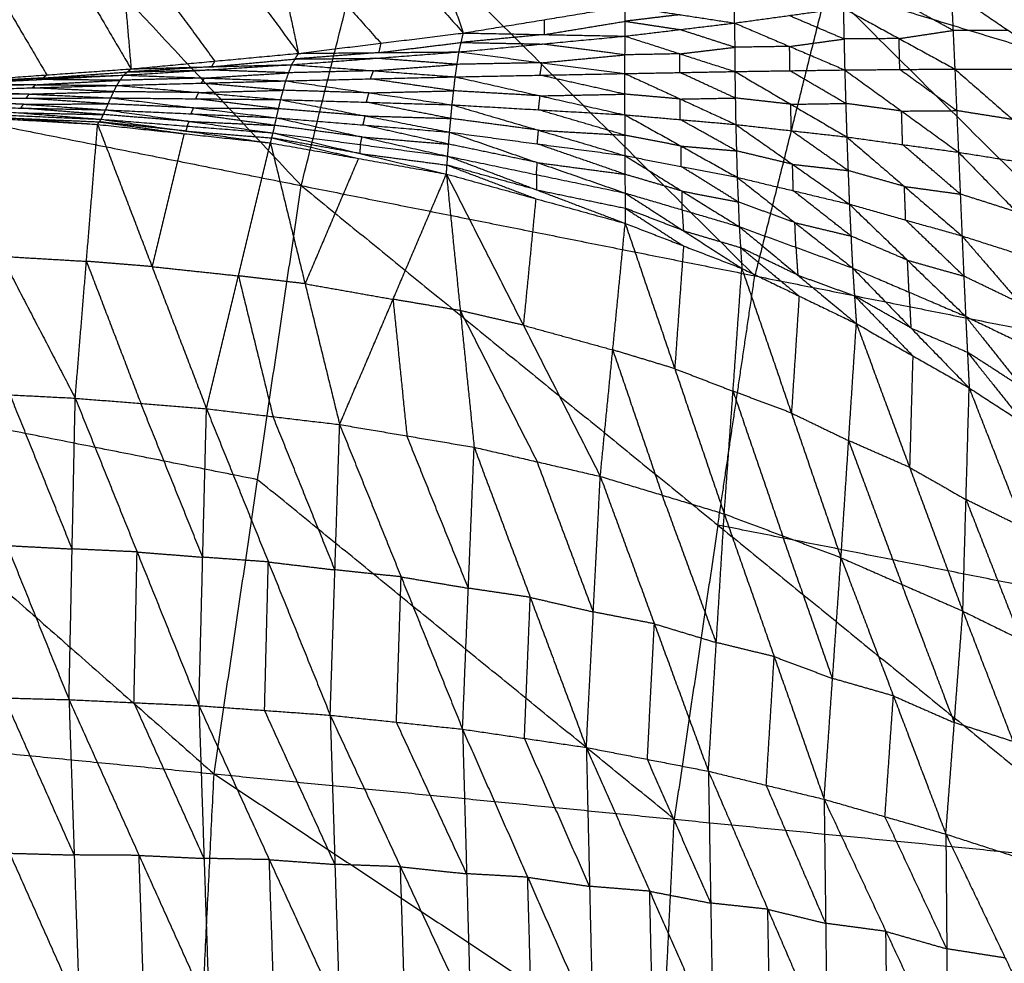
# Model space of a CAD drawing. Header units: millimetres. Extents: x -106 to 110, y -96 to 120.
# Tile 299 of 656: x -50 to -42, y 15 to 23. Entities that reach past the tile are written whole.
import ezdxf

# ---------------------------------------------------------------- set-up
doc = ezdxf.new("R2010")
doc.units = ezdxf.units.MM
doc.header["$MEASUREMENT"] = 0
doc.layers.add('Default', color=7, linetype='Continuous', true_color=0x000000)

msp = doc.modelspace()

# ---------------------------------------------------------------- linework, layer by layer
at = {"layer": 'Default'}
for points in [[(-54.6303, 29.0791, 3.952), (-51.2464, 25.4584, 3.9066), (-47.8625, 21.8376, 3.8611)], [(-47.8625, 21.8376, 3.8611), (-47.2585, 24.2487, 3.8611), (-46.6546, 26.6597, 3.8611)], [(-46.6546, 26.6597, 3.8611), (-43.4659, 23.4943, 3.8351), (-40.2771, 20.3288, 3.8092)], [(-47.2584, 25.2866, -1.5461), (-46.8829, 24.1998, -0.7117), (-46.5074, 23.1131, 0.1228)], [(-49.483, 25.1168, -1.6147), (-49.3843, 23.965, -0.7343), (-49.2855, 22.8132, 0.1461)], [(-49.483, 25.1168, -1.6147), (-48.6846, 24.0299, -0.7406), (-47.8862, 22.9431, 0.1336)], [(-48.3675, 25.1944, -1.5861), (-48.1269, 24.0687, -0.7263), (-47.8862, 22.9431, 0.1336)], [(-48.3675, 25.1944, -1.5861), (-47.4374, 24.1537, -0.7317), (-46.5074, 23.1131, 0.1228)], [(-50.602, 25.0501, -1.6321), (-49.9438, 23.9317, -0.743), (-49.2855, 22.8132, 0.1461)], [(-44.0698, 21.0832, 3.8351), (-45.6642, 22.666, 3.8481), (-47.2585, 24.2487, 3.8611)], [(-48.1269, 24.0687, -0.7263), (-47.6618, 23.5484, -0.299), (-47.1968, 23.0281, 0.1282)], [(-49.3843, 23.965, -0.7343), (-48.9851, 23.4216, -0.2972), (-48.5859, 22.8782, 0.1398)], [(-50.6487, 23.8814, -0.7357), (-50.3195, 23.3222, -0.2912), (-49.9904, 22.763, 0.1534)], [(-44.2391, 23.1968, -0.2784), (-44.2378, 23.3623, -0.0854), (-44.2365, 23.5277, 0.1076)], [(-43.4659, 23.4943, 3.8351), (-43.7678, 22.2887, 3.8351), (-44.0698, 21.0832, 3.8351)], [(-39.7654, 22.3717, 3.8092), (-41.6156, 22.933, 3.8222), (-43.4659, 23.4943, 3.8351)], [(-56.0369, 23.4636, 3.952), (-52.3144, 20.192, 3.9066), (-48.5919, 16.9204, 3.8611)], [(-56.0369, 23.4636, 3.952), (-51.9497, 22.6506, 3.9066), (-47.8625, 21.8376, 3.8611)], [(-42.4121, 23.1348, -0.6122), (-42.6453, 23.2622, -0.5097), (-42.8784, 23.3896, -0.4071)], [(-42.4272, 23.4576, -0.4523), (-42.4121, 23.1348, -0.6122), (-42.3971, 22.812, -0.772)], [(-42.4272, 23.4576, -0.4523), (-41.9497, 23.1349, -0.6856), (-41.4723, 22.8123, -0.9189)], [(-46.5074, 23.1131, 0.1228), (-45.8302, 23.2244, 0.1181), (-45.1531, 23.3358, 0.1134)], [(-45.1548, 23.087, -0.2018), (-45.1539, 23.2114, -0.0442), (-45.1531, 23.3358, 0.1134)], [(-45.1531, 23.3358, 0.1134), (-44.6961, 23.2663, -0.0825), (-44.2391, 23.1968, -0.2784)], [(-44.2391, 23.1968, -0.2784), (-43.7844, 23.2593, -0.3202), (-43.3297, 23.3217, -0.3619)], [(-43.3297, 23.3217, -0.3619), (-43.3238, 23.0632, -0.4986), (-43.3179, 22.8046, -0.6353)], [(-43.3297, 23.3217, -0.3619), (-42.8634, 23.0668, -0.567), (-42.3971, 22.812, -0.772)], [(-45.8302, 23.2244, 0.1181), (-45.8307, 23.1622, 0.0393), (-45.8311, 23.1, -0.0395)], [(-44.6961, 23.2663, -0.0825), (-44.925, 23.2389, -0.0633), (-45.1539, 23.2114, -0.0442)], [(-43.3238, 23.0632, -0.4986), (-43.5541, 23.1612, -0.4094), (-43.7844, 23.2593, -0.3202)], [(-45.8311, 23.1, -0.0395), (-45.4925, 23.1557, -0.0418), (-45.1539, 23.2114, -0.0442)], [(-45.1548, 23.087, -0.2018), (-44.6969, 23.1419, -0.2401), (-44.2391, 23.1968, -0.2784)], [(-45.1539, 23.2114, -0.0442), (-44.9254, 23.1767, -0.1421), (-44.6969, 23.1419, -0.2401)], [(-44.2379, 22.994, -0.394), (-44.4674, 23.068, -0.317), (-44.6969, 23.1419, -0.2401)], [(-44.2391, 23.1968, -0.2784), (-44.2379, 22.994, -0.394), (-44.2367, 22.7913, -0.5095)], [(-44.2391, 23.1968, -0.2784), (-43.7785, 23.0007, -0.4569), (-43.3179, 22.8046, -0.6353)], [(-47.8862, 22.9431, 0.1336), (-47.1968, 23.0281, 0.1282), (-46.5074, 23.1131, 0.1228)], [(-46.5437, 22.9553, -0.0959), (-46.5255, 23.0342, 0.0135), (-46.5074, 23.1131, 0.1228)], [(-46.5437, 22.9553, -0.0959), (-45.8493, 23.0211, -0.1488), (-45.1548, 23.087, -0.2018)], [(-45.8311, 23.1, -0.0395), (-46.1783, 23.0671, -0.013), (-46.5255, 23.0342, 0.0135)], [(-46.5074, 23.1131, 0.1228), (-45.8311, 23.1, -0.0395), (-45.1548, 23.087, -0.2018)], [(-45.1559, 22.7742, -0.3942), (-45.1553, 22.9306, -0.298), (-45.1548, 23.087, -0.2018)], [(-45.1548, 23.087, -0.2018), (-44.6957, 22.9391, -0.3556), (-44.2367, 22.7913, -0.5095)], [(-43.7785, 23.0007, -0.4569), (-43.5511, 23.0319, -0.4778), (-43.3238, 23.0632, -0.4986)], [(-42.8634, 23.0668, -0.567), (-43.0936, 23.065, -0.5328), (-43.3238, 23.0632, -0.4986)], [(-42.8634, 23.0668, -0.567), (-42.6377, 23.1008, -0.5896), (-42.4121, 23.1348, -0.6122)], [(-42.8575, 22.8083, -0.7037), (-42.8604, 22.9376, -0.6353), (-42.8634, 23.0668, -0.567)], [(-41.9497, 23.1349, -0.6856), (-42.1809, 23.1349, -0.6489), (-42.4121, 23.1348, -0.6122)], [(-47.215, 22.9492, 0.0188), (-46.8703, 22.9917, 0.0162), (-46.5255, 23.0342, 0.0135)], [(-47.1968, 23.0281, 0.1282), (-47.2059, 22.9886, 0.0735), (-47.215, 22.9492, 0.0188)], [(-46.5255, 23.0342, 0.0135), (-46.1874, 23.0277, -0.0677), (-45.8493, 23.0211, -0.1488)], [(-45.1553, 22.9306, -0.298), (-45.5023, 22.9759, -0.2234), (-45.8493, 23.0211, -0.1488)], [(-44.6957, 22.9391, -0.3556), (-44.4668, 22.9666, -0.3748), (-44.2379, 22.994, -0.394)], [(-43.7785, 23.0007, -0.4569), (-44.0082, 22.9974, -0.4254), (-44.2379, 22.994, -0.394)], [(-43.7773, 22.7979, -0.5724), (-43.7779, 22.8993, -0.5146), (-43.7785, 23.0007, -0.4569)], [(-49.2855, 22.8132, 0.1461), (-48.5859, 22.8782, 0.1398), (-47.8862, 22.9431, 0.1336)], [(-48.614, 22.8309, 0.0694), (-48.2642, 22.8633, 0.0663), (-47.9144, 22.8958, 0.0632)], [(-47.9425, 22.8485, -0.0072), (-47.2431, 22.9019, -0.0516), (-46.5437, 22.9553, -0.0959)], [(-47.9425, 22.8485, -0.0072), (-47.9144, 22.8958, 0.0632), (-47.8862, 22.9431, 0.1336)], [(-47.215, 22.9492, 0.0188), (-47.5647, 22.9225, 0.041), (-47.9144, 22.8958, 0.0632)], [(-47.9144, 22.8958, 0.0632), (-47.5788, 22.8988, 0.0058), (-47.2431, 22.9019, -0.0516)], [(-47.8862, 22.9431, 0.1336), (-47.215, 22.9492, 0.0188), (-46.5437, 22.9553, -0.0959)], [(-46.5594, 22.851, -0.1654), (-46.9013, 22.8765, -0.1085), (-47.2431, 22.9019, -0.0516)], [(-46.5751, 22.7468, -0.2349), (-46.5594, 22.851, -0.1654), (-46.5437, 22.9553, -0.0959)], [(-46.5437, 22.9553, -0.0959), (-45.8498, 22.8647, -0.245), (-45.1559, 22.7742, -0.3942)], [(-45.8498, 22.8647, -0.245), (-45.5026, 22.8977, -0.2715), (-45.1553, 22.9306, -0.298)], [(-44.6957, 22.9391, -0.3556), (-44.9255, 22.9349, -0.3268), (-45.1553, 22.9306, -0.298)], [(-44.6963, 22.7827, -0.4518), (-44.696, 22.8609, -0.4037), (-44.6957, 22.9391, -0.3556)], [(-50.6953, 22.7127, 0.1606), (-49.9904, 22.763, 0.1534), (-49.2855, 22.8132, 0.1461)], [(-49.3487, 22.7609, 0.0638), (-48.6456, 22.8047, 0.0283), (-47.9425, 22.8485, -0.0072)], [(-49.3487, 22.7609, 0.0638), (-49.3171, 22.7871, 0.1049), (-49.2855, 22.8132, 0.1461)], [(-48.614, 22.8309, 0.0694), (-48.9656, 22.809, 0.0872), (-49.3171, 22.7871, 0.1049)], [(-49.2855, 22.8132, 0.1461), (-48.614, 22.8309, 0.0694), (-47.9425, 22.8485, -0.0072)], [(-48.5859, 22.8782, 0.1398), (-48.6, 22.8545, 0.1046), (-48.614, 22.8309, 0.0694)], [(-47.992, 22.713, -0.1028), (-47.9673, 22.7807, -0.055), (-47.9425, 22.8485, -0.0072)], [(-47.9425, 22.8485, -0.0072), (-47.2588, 22.7977, -0.1211), (-46.5751, 22.7468, -0.2349)], [(-47.2588, 22.7977, -0.1211), (-46.9091, 22.8243, -0.1432), (-46.5594, 22.851, -0.1654)], [(-45.8498, 22.8647, -0.245), (-46.2046, 22.8579, -0.2052), (-46.5594, 22.851, -0.1654)], [(-45.8655, 22.7605, -0.3146), (-45.8576, 22.8126, -0.2798), (-45.8498, 22.8647, -0.245)], [(-43.3179, 22.8046, -0.6353), (-42.8575, 22.8083, -0.7037), (-42.3971, 22.812, -0.772)], [(-42.3819, 22.4643, -0.8125), (-42.6197, 22.6363, -0.7581), (-42.8575, 22.8083, -0.7037)], [(-42.3971, 22.812, -0.772), (-41.9347, 22.8122, -0.8455), (-41.4723, 22.8123, -0.9189)], [(-42.3971, 22.812, -0.772), (-42.3819, 22.4643, -0.8125), (-42.3668, 22.1167, -0.853)], [(-42.3971, 22.812, -0.772), (-41.9122, 22.3897, -0.8925), (-41.4274, 21.9674, -1.013)], [(-50.7604, 22.6874, 0.1186), (-50.0546, 22.7242, 0.0912), (-49.3487, 22.7609, 0.0638)], [(-50.022, 22.7368, 0.1122), (-50.3749, 22.7184, 0.1259), (-50.7279, 22.7001, 0.1396)], [(-50.6953, 22.7127, 0.1606), (-50.022, 22.7368, 0.1122), (-49.3487, 22.7609, 0.0638)], [(-50.022, 22.7368, 0.1122), (-49.6696, 22.7619, 0.1086), (-49.3171, 22.7871, 0.1049)], [(-49.9904, 22.763, 0.1534), (-50.0062, 22.7499, 0.1328), (-50.022, 22.7368, 0.1122)], [(-49.4055, 22.6751, 0.0014), (-49.3771, 22.718, 0.0326), (-49.3487, 22.7609, 0.0638)], [(-48.6704, 22.7369, -0.0195), (-49.0238, 22.7275, 0.0065), (-49.3771, 22.718, 0.0326)], [(-49.3487, 22.7609, 0.0638), (-48.6704, 22.7369, -0.0195), (-47.992, 22.713, -0.1028)], [(-49.3171, 22.7871, 0.1049), (-48.9814, 22.7959, 0.0666), (-48.6456, 22.8047, 0.0283)], [(-48.6988, 22.6941, -0.0507), (-48.6846, 22.7155, -0.0351), (-48.6704, 22.7369, -0.0195)], [(-48.6704, 22.7369, -0.0195), (-48.3188, 22.7588, -0.0373), (-47.9673, 22.7807, -0.055)], [(-47.9673, 22.7807, -0.055), (-48.3065, 22.7927, -0.0134), (-48.6456, 22.8047, 0.0283)], [(-47.992, 22.713, -0.1028), (-47.2836, 22.7299, -0.1689), (-46.5751, 22.7468, -0.2349)], [(-47.2588, 22.7977, -0.1211), (-47.613, 22.7892, -0.0881), (-47.9673, 22.7807, -0.055)], [(-47.2836, 22.7299, -0.1689), (-47.2712, 22.7638, -0.145), (-47.2588, 22.7977, -0.1211)], [(-46.5881, 22.6299, -0.2516), (-46.9358, 22.6799, -0.2102), (-47.2836, 22.7299, -0.1689)], [(-46.6012, 22.513, -0.2683), (-46.5881, 22.6299, -0.2516), (-46.5751, 22.7468, -0.2349)], [(-46.5751, 22.7468, -0.2349), (-45.8655, 22.7605, -0.3146), (-45.1559, 22.7742, -0.3942)], [(-46.5751, 22.7468, -0.2349), (-45.8656, 22.5882, -0.3384), (-45.1562, 22.4296, -0.4418)], [(-45.156, 22.6019, -0.418), (-45.5108, 22.6812, -0.3663), (-45.8655, 22.7605, -0.3146)], [(-45.1562, 22.4296, -0.4418), (-45.156, 22.6019, -0.418), (-45.1559, 22.7742, -0.3942)], [(-45.1559, 22.7742, -0.3942), (-44.6963, 22.7827, -0.4518), (-44.2367, 22.7913, -0.5095)], [(-45.1559, 22.7742, -0.3942), (-44.6926, 22.5614, -0.4807), (-44.2292, 22.3486, -0.5672)], [(-44.233, 22.5699, -0.5383), (-44.4646, 22.6763, -0.4951), (-44.6963, 22.7827, -0.4518)], [(-44.2367, 22.7913, -0.5095), (-43.7773, 22.7979, -0.5724), (-43.3179, 22.8046, -0.6353)], [(-44.2367, 22.7913, -0.5095), (-44.233, 22.5699, -0.5383), (-44.2292, 22.3486, -0.5672)], [(-44.2367, 22.7913, -0.5095), (-43.7688, 22.5178, -0.6068), (-43.3008, 22.2444, -0.7042)], [(-43.3094, 22.5245, -0.6697), (-43.5433, 22.6612, -0.6211), (-43.7773, 22.7979, -0.5724)], [(-43.3179, 22.8046, -0.6353), (-43.3094, 22.5245, -0.6697), (-43.3008, 22.2444, -0.7042)], [(-43.3179, 22.8046, -0.6353), (-42.8423, 22.4607, -0.7441), (-42.3668, 22.1167, -0.853)], [(-50.8193, 22.6348, 0.0793), (-50.1124, 22.655, 0.0404), (-49.4055, 22.6751, 0.0014)], [(-50.083, 22.6813, 0.06), (-50.4364, 22.6712, 0.0795), (-50.7899, 22.6611, 0.099)], [(-50.7604, 22.6874, 0.1186), (-50.083, 22.6813, 0.06), (-49.4055, 22.6751, 0.0014)], [(-50.7279, 22.7001, 0.1396), (-50.3912, 22.7121, 0.1154), (-50.0546, 22.7242, 0.0912)], [(-50.1124, 22.655, 0.0404), (-50.0977, 22.6681, 0.0502), (-50.083, 22.6813, 0.06)], [(-49.4305, 22.6229, -0.0053), (-49.7715, 22.639, 0.0175), (-50.1124, 22.655, 0.0404)], [(-50.083, 22.6813, 0.06), (-49.7301, 22.6996, 0.0463), (-49.3771, 22.718, 0.0326)], [(-49.3771, 22.718, 0.0326), (-49.7159, 22.7211, 0.0619), (-50.0546, 22.7242, 0.0912)], [(-49.4555, 22.5707, -0.0119), (-49.4305, 22.6229, -0.0053), (-49.4055, 22.6751, 0.0014)], [(-49.4055, 22.6751, 0.0014), (-48.6988, 22.6941, -0.0507), (-47.992, 22.713, -0.1028)], [(-49.4055, 22.6751, 0.0014), (-48.72, 22.6156, -0.0617), (-48.0345, 22.5561, -0.1247)], [(-48.0133, 22.6345, -0.1138), (-48.356, 22.6643, -0.0822), (-48.6988, 22.6941, -0.0507)], [(-48.0345, 22.5561, -0.1247), (-48.0133, 22.6345, -0.1138), (-47.992, 22.713, -0.1028)], [(-47.992, 22.713, -0.1028), (-47.2966, 22.613, -0.1856), (-46.6012, 22.513, -0.2683)], [(-50.8715, 22.5659, 0.0718), (-50.1635, 22.5683, 0.03), (-49.4555, 22.5707, -0.0119)], [(-50.8715, 22.5659, 0.0718), (-50.1851, 22.5183, 0.04), (-49.4987, 22.4708, 0.0083)], [(-50.1374, 22.6028, 0.0337), (-50.4914, 22.6016, 0.0546), (-50.8454, 22.6004, 0.0756)], [(-50.8193, 22.6348, 0.0793), (-50.1374, 22.6028, 0.0337), (-49.4555, 22.5707, -0.0119)], [(-50.1635, 22.5683, 0.03), (-50.1505, 22.5855, 0.0318), (-50.1374, 22.6028, 0.0337)], [(-49.4771, 22.5208, -0.0018), (-49.8203, 22.5445, 0.0141), (-50.1635, 22.5683, 0.03)], [(-50.1374, 22.6028, 0.0337), (-49.784, 22.6129, 0.0142), (-49.4305, 22.6229, -0.0053)], [(-49.4987, 22.4708, 0.0083), (-49.4771, 22.5208, -0.0018), (-49.4555, 22.5707, -0.0119)], [(-49.4555, 22.5707, -0.0119), (-48.7627, 22.4876, -0.0531), (-48.0699, 22.4046, -0.0944)], [(-49.4555, 22.5707, -0.0119), (-48.745, 22.5634, -0.0683), (-48.0345, 22.5561, -0.1247)], [(-48.72, 22.6156, -0.0617), (-49.0753, 22.6193, -0.0335), (-49.4305, 22.6229, -0.0053)], [(-48.745, 22.5634, -0.0683), (-48.7325, 22.5895, -0.065), (-48.72, 22.6156, -0.0617)], [(-48.0522, 22.4803, -0.1095), (-48.3986, 22.5219, -0.0889), (-48.745, 22.5634, -0.0683)], [(-48.72, 22.6156, -0.0617), (-48.3666, 22.6251, -0.0877), (-48.0133, 22.6345, -0.1138)], [(-47.2966, 22.613, -0.1856), (-47.6549, 22.6238, -0.1497), (-48.0133, 22.6345, -0.1138)], [(-47.3178, 22.5346, -0.1965), (-47.3072, 22.5738, -0.191), (-47.2966, 22.613, -0.1856)], [(-47.2966, 22.613, -0.1856), (-46.9424, 22.6215, -0.2186), (-46.5881, 22.6299, -0.2516)], [(-45.8656, 22.5882, -0.3384), (-46.2269, 22.6091, -0.295), (-46.5881, 22.6299, -0.2516)], [(-45.8787, 22.4713, -0.3551), (-45.8721, 22.5298, -0.3467), (-45.8656, 22.5882, -0.3384)], [(-45.8656, 22.5882, -0.3384), (-45.5108, 22.5951, -0.3782), (-45.156, 22.6019, -0.418)], [(-44.6926, 22.5614, -0.4807), (-44.9243, 22.5817, -0.4493), (-45.156, 22.6019, -0.418)], [(-44.6927, 22.3891, -0.5045), (-44.6926, 22.4753, -0.4926), (-44.6926, 22.5614, -0.4807)], [(-44.6926, 22.5614, -0.4807), (-44.4628, 22.5657, -0.5095), (-44.233, 22.5699, -0.5383)], [(-43.7688, 22.5178, -0.6068), (-44.0009, 22.5439, -0.5726), (-44.233, 22.5699, -0.5383)], [(-50.9171, 22.5004, 0.085), (-50.2262, 22.4463, 0.0767), (-49.5353, 22.3922, 0.0685)], [(-50.9171, 22.5004, 0.085), (-50.2079, 22.4856, 0.0466), (-49.4987, 22.4708, 0.0083)], [(-50.1851, 22.5183, 0.04), (-50.5397, 22.5257, 0.0592), (-50.8943, 22.5331, 0.0784)], [(-50.2079, 22.4856, 0.0466), (-50.1965, 22.502, 0.0433), (-50.1851, 22.5183, 0.04)], [(-49.517, 22.4315, 0.0384), (-49.8625, 22.4585, 0.0425), (-50.2079, 22.4856, 0.0466)], [(-50.1851, 22.5183, 0.04), (-49.8311, 22.5196, 0.0191), (-49.4771, 22.5208, -0.0018)], [(-48.7627, 22.4876, -0.0531), (-49.1199, 22.5042, -0.0275), (-49.4771, 22.5208, -0.0018)], [(-48.7843, 22.4377, -0.0431), (-48.7735, 22.4627, -0.0481), (-48.7627, 22.4876, -0.0531)], [(-48.7627, 22.4876, -0.0531), (-48.4075, 22.484, -0.0813), (-48.0522, 22.4803, -0.1095)], [(-48.0699, 22.4046, -0.0944), (-48.0522, 22.4803, -0.1095), (-48.0345, 22.5561, -0.1247)], [(-47.3283, 22.4203, -0.1747), (-47.6903, 22.4503, -0.1421), (-48.0522, 22.4803, -0.1095)], [(-48.0345, 22.5561, -0.1247), (-47.3283, 22.4203, -0.1747), (-46.6222, 22.2846, -0.2247)], [(-48.0345, 22.5561, -0.1247), (-47.3178, 22.5346, -0.1965), (-46.6012, 22.513, -0.2683)], [(-46.6117, 22.3988, -0.2465), (-46.9647, 22.4667, -0.2215), (-47.3178, 22.5346, -0.1965)], [(-46.6222, 22.2846, -0.2247), (-46.6117, 22.3988, -0.2465), (-46.6012, 22.513, -0.2683)], [(-46.6012, 22.513, -0.2683), (-45.8787, 22.4713, -0.3551), (-45.1562, 22.4296, -0.4418)], [(-46.6012, 22.513, -0.2683), (-45.8786, 22.3007, -0.3251), (-45.156, 22.0883, -0.3818)], [(-43.7688, 22.5178, -0.6068), (-43.5391, 22.5212, -0.6383), (-43.3094, 22.5245, -0.6697)], [(-43.765, 22.2965, -0.6357), (-43.7669, 22.4072, -0.6212), (-43.7688, 22.5178, -0.6068)], [(-42.8423, 22.4607, -0.7441), (-43.0758, 22.4926, -0.7069), (-43.3094, 22.5245, -0.6697)], [(-50.9888, 22.4332, 0.1625), (-50.3707, 21.2469, -0.7527), (-49.7525, 20.0606, -1.6679)], [(-50.9888, 22.4332, 0.1625), (-50.2771, 22.3911, 0.1547), (-49.5654, 22.349, 0.147)], [(-50.9561, 22.4526, 0.1226), (-50.2607, 22.4008, 0.1348), (-49.5654, 22.349, 0.147)], [(-50.9561, 22.4526, 0.1226), (-50.2457, 22.4224, 0.0955), (-49.5353, 22.3922, 0.0685)], [(-50.2607, 22.4008, 0.1348), (-49.9056, 22.3857, 0.1212), (-49.5504, 22.3706, 0.1077)], [(-50.2262, 22.4463, 0.0767), (-49.8716, 22.4389, 0.0575), (-49.517, 22.4315, 0.0384)], [(-49.5353, 22.3922, 0.0685), (-49.517, 22.4315, 0.0384), (-49.4987, 22.4708, 0.0083)], [(-48.7986, 22.3743, 0.0033), (-49.1578, 22.4029, 0.0208), (-49.517, 22.4315, 0.0384)], [(-49.4987, 22.4708, 0.0083), (-48.7986, 22.3743, 0.0033), (-48.0984, 22.2778, -0.0017)], [(-49.4987, 22.4708, 0.0083), (-48.7843, 22.4377, -0.0431), (-48.0699, 22.4046, -0.0944)], [(-48.0842, 22.3412, -0.0481), (-48.4343, 22.3894, -0.0456), (-48.7843, 22.4377, -0.0431)], [(-48.0984, 22.2778, -0.0017), (-48.0842, 22.3412, -0.0481), (-48.0699, 22.4046, -0.0944)], [(-48.0699, 22.4046, -0.0944), (-47.354, 22.2442, -0.0919), (-46.638, 22.0838, -0.0893)], [(-48.0699, 22.4046, -0.0944), (-47.3461, 22.3446, -0.1595), (-46.6222, 22.2846, -0.2247)], [(-47.3461, 22.3446, -0.1595), (-47.3372, 22.3824, -0.1671), (-47.3283, 22.4203, -0.1747)], [(-47.3283, 22.4203, -0.1747), (-46.97, 22.4096, -0.2106), (-46.6117, 22.3988, -0.2465)], [(-45.8786, 22.3007, -0.3251), (-46.2451, 22.3497, -0.2858), (-46.6117, 22.3988, -0.2465)], [(-45.1561, 22.2589, -0.4118), (-45.5174, 22.3651, -0.3834), (-45.8787, 22.4713, -0.3551)], [(-45.1562, 22.4296, -0.4418), (-45.1561, 22.2589, -0.4118), (-45.156, 22.0883, -0.3818)], [(-45.1562, 22.4296, -0.4418), (-44.6927, 22.3891, -0.5045), (-44.2292, 22.3486, -0.5672)], [(-45.1562, 22.4296, -0.4418), (-44.6866, 22.1684, -0.4686), (-44.2171, 21.9072, -0.4954)], [(-42.8423, 22.4607, -0.7441), (-42.6121, 22.4625, -0.7783), (-42.3819, 22.4643, -0.8125)], [(-42.8338, 22.1805, -0.7786), (-42.8381, 22.3206, -0.7614), (-42.8423, 22.4607, -0.7441)], [(-41.9122, 22.3897, -0.8925), (-42.1471, 22.427, -0.8525), (-42.3819, 22.4643, -0.8125)], [(-49.7525, 20.0606, -1.6679), (-49.659, 21.2048, -0.7605), (-49.5654, 22.349, 0.147)], [(-49.5654, 22.349, 0.147), (-49.5504, 22.3706, 0.1077), (-49.5353, 22.3922, 0.0685)], [(-49.5654, 22.349, 0.147), (-49.1102, 21.1606, -0.743), (-48.655, 19.9723, -1.633)], [(-49.5654, 22.349, 0.147), (-48.8428, 22.2717, 0.1401), (-48.1202, 22.1944, 0.1333)], [(-49.5504, 22.3706, 0.1077), (-49.1966, 22.3211, 0.1239), (-48.8428, 22.2717, 0.1401)], [(-48.8277, 22.2933, 0.1009), (-49.1891, 22.3319, 0.1043), (-49.5504, 22.3706, 0.1077)], [(-49.5353, 22.3922, 0.0685), (-48.8277, 22.2933, 0.1009), (-48.1202, 22.1944, 0.1333)], [(-49.5353, 22.3922, 0.0685), (-48.8169, 22.335, 0.0334), (-48.0984, 22.2778, -0.0017)], [(-48.8169, 22.335, 0.0334), (-48.8223, 22.3141, 0.0671), (-48.8277, 22.2933, 0.1009)], [(-48.8169, 22.335, 0.0334), (-48.8077, 22.3547, 0.0183), (-48.7986, 22.3743, 0.0033)], [(-48.7986, 22.3743, 0.0033), (-48.4414, 22.3578, -0.0224), (-48.0842, 22.3412, -0.0481)], [(-47.354, 22.2442, -0.0919), (-47.7191, 22.2927, -0.07), (-48.0842, 22.3412, -0.0481)], [(-46.6301, 22.1842, -0.157), (-46.9881, 22.2644, -0.1583), (-47.3461, 22.3446, -0.1595)], [(-44.2232, 22.1279, -0.5313), (-44.4579, 22.2585, -0.5179), (-44.6927, 22.3891, -0.5045)], [(-44.2292, 22.3486, -0.5672), (-44.2232, 22.1279, -0.5313), (-44.2171, 21.9072, -0.4954)], [(-44.2292, 22.3486, -0.5672), (-43.765, 22.2965, -0.6357), (-43.3008, 22.2444, -0.7042)], [(-44.2292, 22.3486, -0.5672), (-43.7542, 22.0156, -0.5933), (-43.2791, 21.6825, -0.6194)], [(-48.8428, 22.2717, 0.1401), (-48.9765, 21.7162, -0.3014), (-49.1102, 21.1606, -0.743)], [(-48.8277, 22.2933, 0.1009), (-48.4685, 22.2647, 0.0833), (-48.1093, 22.2361, 0.0658)], [(-48.1202, 22.1944, 0.1333), (-48.1093, 22.2361, 0.0658), (-48.0984, 22.2778, -0.0017)], [(-48.1093, 22.2361, 0.0658), (-47.7469, 22.1503, 0.0965), (-47.3846, 22.0645, 0.1271)], [(-47.3737, 22.1062, 0.0596), (-47.7415, 22.1711, 0.0627), (-48.1093, 22.2361, 0.0658)], [(-48.0984, 22.2778, -0.0017), (-47.3737, 22.1062, 0.0596), (-46.6489, 21.9345, 0.121)], [(-48.0984, 22.2778, -0.0017), (-47.3682, 22.1808, -0.0455), (-46.638, 22.0838, -0.0893)], [(-47.3682, 22.1808, -0.0455), (-47.3611, 22.2125, -0.0687), (-47.354, 22.2442, -0.0919)], [(-47.354, 22.2442, -0.0919), (-46.992, 22.2142, -0.1244), (-46.6301, 22.1842, -0.157)], [(-46.638, 22.0838, -0.0893), (-46.6301, 22.1842, -0.157), (-46.6222, 22.2846, -0.2247)], [(-46.6222, 22.2846, -0.2247), (-45.8891, 22.1864, -0.3032), (-45.156, 22.0883, -0.3818)], [(-46.6222, 22.2846, -0.2247), (-45.8886, 22.0302, -0.2093), (-45.1551, 21.7757, -0.194)], [(-45.8891, 22.1864, -0.3032), (-45.8838, 22.2435, -0.3142), (-45.8786, 22.3007, -0.3251)], [(-45.8786, 22.3007, -0.3251), (-45.5173, 22.2798, -0.3684), (-45.1561, 22.2589, -0.4118)], [(-44.6866, 22.1684, -0.4686), (-44.9214, 22.2137, -0.4402), (-45.1561, 22.2589, -0.4118)], [(-43.29, 21.9635, -0.6618), (-43.5275, 22.13, -0.6487), (-43.765, 22.2965, -0.6357)], [(-43.3008, 22.2444, -0.7042), (-43.29, 21.9635, -0.6618), (-43.2791, 21.6825, -0.6194)], [(-43.3008, 22.2444, -0.7042), (-42.8338, 22.1805, -0.7786), (-42.3668, 22.1167, -0.853)], [(-43.3008, 22.2444, -0.7042), (-42.8188, 21.8306, -0.7291), (-42.3368, 21.4169, -0.754)], [(-48.655, 19.9723, -1.633), (-48.3876, 21.0834, -0.7498), (-48.1202, 22.1944, 0.1333)], [(-48.1202, 22.1944, 0.1333), (-47.8308, 21.0173, -0.7268), (-47.5414, 19.8402, -1.5868)], [(-48.1202, 22.1944, 0.1333), (-47.3846, 22.0645, 0.1271), (-46.6489, 21.9345, 0.121)], [(-47.3682, 22.1808, -0.0455), (-47.371, 22.1435, 0.007), (-47.3737, 22.1062, 0.0596)], [(-45.8886, 22.0302, -0.2093), (-46.2594, 22.1072, -0.1832), (-46.6301, 22.1842, -0.157)], [(-45.1555, 21.932, -0.2879), (-45.5223, 22.0592, -0.2956), (-45.8891, 22.1864, -0.3032)], [(-44.6865, 21.9977, -0.4386), (-44.6866, 22.083, -0.4536), (-44.6866, 22.1684, -0.4686)], [(-44.6866, 22.1684, -0.4686), (-44.4549, 22.1481, -0.4999), (-44.2232, 22.1279, -0.5313)], [(-42.3518, 21.7668, -0.8035), (-42.5928, 21.9737, -0.791), (-42.8338, 22.1805, -0.7786)], [(-47.3737, 22.1062, 0.0596), (-47.0086, 22.0577, 0.0377), (-46.6435, 22.0092, 0.0158)], [(-46.6489, 21.9345, 0.121), (-46.6435, 22.0092, 0.0158), (-46.638, 22.0838, -0.0893)], [(-46.638, 22.0838, -0.0893), (-45.8966, 21.9298, -0.1417), (-45.1551, 21.7757, -0.194)], [(-46.638, 22.0838, -0.0893), (-45.8958, 21.8028, 0.0102), (-45.1536, 21.5218, 0.1097)], [(-45.156, 22.0883, -0.3818), (-45.1555, 21.932, -0.2879), (-45.1551, 21.7757, -0.194)], [(-45.156, 22.0883, -0.3818), (-44.6865, 21.9977, -0.4386), (-44.2171, 21.9072, -0.4954)], [(-45.156, 22.0883, -0.3818), (-44.678, 21.7914, -0.3256), (-44.2001, 21.4945, -0.2695)], [(-43.7542, 22.0156, -0.5933), (-43.9887, 22.0717, -0.5623), (-44.2232, 22.1279, -0.5313)], [(-42.3668, 22.1167, -0.853), (-42.3518, 21.7668, -0.8035), (-42.3368, 21.4169, -0.754)], [(-42.3668, 22.1167, -0.853), (-41.8971, 22.0421, -0.933), (-41.4274, 21.9674, -1.013)], [(-42.3668, 22.1167, -0.853), (-41.8799, 21.6164, -0.8759), (-41.3931, 21.116, -0.8988)], [(-47.3846, 22.0645, 0.1271), (-47.6077, 21.5409, -0.2998), (-47.8308, 21.0173, -0.7268)], [(-46.6435, 22.0092, 0.0158), (-46.2724, 21.8686, 0.0656), (-45.9013, 21.7281, 0.1154)], [(-45.8958, 21.8028, 0.0102), (-46.2697, 21.906, 0.013), (-46.6435, 22.0092, 0.0158)], [(-45.8966, 21.9298, -0.1417), (-45.8926, 21.98, -0.1755), (-45.8886, 22.0302, -0.2093)], [(-45.8886, 22.0302, -0.2093), (-45.5221, 21.9811, -0.2486), (-45.1555, 21.932, -0.2879)], [(-44.2086, 21.7008, -0.3824), (-44.4476, 21.8493, -0.4105), (-44.6865, 21.9977, -0.4386)], [(-43.7481, 21.7948, -0.5574), (-43.7511, 21.9052, -0.5753), (-43.7542, 22.0156, -0.5933)], [(-43.7542, 22.0156, -0.5933), (-43.5221, 21.9895, -0.6275), (-43.29, 21.9635, -0.6618)], [(-47.5414, 19.8402, -1.5868), (-47.0952, 20.8874, -0.7329), (-46.6489, 21.9345, 0.121)], [(-46.6489, 21.9345, 0.121), (-46.5329, 20.7925, -0.7045), (-46.4168, 19.6505, -1.53)], [(-46.6489, 21.9345, 0.121), (-46.0054, 20.6706, -0.6735), (-45.3618, 19.4068, -1.4681)], [(-46.6489, 21.9345, 0.121), (-45.9013, 21.7281, 0.1154), (-45.1536, 21.5218, 0.1097)], [(-45.8966, 21.9298, -0.1417), (-45.8962, 21.8663, -0.0657), (-45.8958, 21.8028, 0.0102)], [(-44.678, 21.7914, -0.3256), (-44.9168, 21.8617, -0.3068), (-45.1555, 21.932, -0.2879)], [(-44.2171, 21.9072, -0.4954), (-44.2086, 21.7008, -0.3824), (-44.2001, 21.4945, -0.2695)], [(-44.2171, 21.9072, -0.4954), (-43.7481, 21.7948, -0.5574), (-43.2791, 21.6825, -0.6194)], [(-44.2171, 21.9072, -0.4954), (-43.7347, 21.5281, -0.4235), (-43.2523, 21.1491, -0.3516)], [(-42.8188, 21.8306, -0.7291), (-43.0544, 21.897, -0.6954), (-43.29, 21.9635, -0.6618)], [(-48.5919, 16.9204, 3.8611), (-48.2272, 19.379, 3.8611), (-47.8625, 21.8376, 3.8611)], [(-47.8625, 21.8376, 3.8611), (-44.3788, 19, 3.8351), (-40.8952, 16.1623, 3.8092)], [(-47.8625, 21.8376, 3.8611), (-44.0698, 21.0832, 3.8351), (-40.2771, 20.3288, 3.8092)], [(-42.808, 21.5497, -0.6867), (-42.8134, 21.6902, -0.7079), (-42.8188, 21.8306, -0.7291)], [(-42.8188, 21.8306, -0.7291), (-42.5853, 21.7987, -0.7663), (-42.3518, 21.7668, -0.8035)], [(-45.8958, 21.8028, 0.0102), (-45.5251, 21.7258, -0.016), (-45.1544, 21.6488, -0.0422)], [(-45.1551, 21.7757, -0.194), (-45.1544, 21.6488, -0.0422), (-45.1536, 21.5218, 0.1097)], [(-45.1551, 21.7757, -0.194), (-44.6776, 21.6351, -0.2318), (-44.2001, 21.4945, -0.2695)], [(-45.1551, 21.7757, -0.194), (-44.6667, 21.4605, -0.0456), (-44.1783, 21.1453, 0.1028)], [(-44.6776, 21.6351, -0.2318), (-44.6778, 21.7133, -0.2787), (-44.678, 21.7914, -0.3256)], [(-44.678, 21.7914, -0.3256), (-44.4433, 21.7461, -0.354), (-44.2086, 21.7008, -0.3824)], [(-43.2657, 21.4158, -0.4855), (-43.5069, 21.6053, -0.5214), (-43.7481, 21.7948, -0.5574)], [(-41.8799, 21.6164, -0.8759), (-42.1159, 21.6916, -0.8397), (-42.3518, 21.7668, -0.8035)], [(-45.9013, 21.7281, 0.1154), (-45.9533, 21.1994, -0.2791), (-46.0054, 20.6706, -0.6735)], [(-43.7347, 21.5281, -0.4235), (-43.9717, 21.6145, -0.403), (-44.2086, 21.7008, -0.3824)], [(-43.2791, 21.6825, -0.6194), (-43.2657, 21.4158, -0.4855), (-43.2523, 21.1491, -0.3516)], [(-43.2791, 21.6825, -0.6194), (-42.808, 21.5497, -0.6867), (-42.3368, 21.4169, -0.754)], [(-43.2791, 21.6825, -0.6194), (-42.793, 21.2137, -0.53), (-42.3069, 20.7449, -0.4406)], [(-45.1544, 21.6488, -0.0422), (-44.9102, 21.4912, 0.0321), (-44.666, 21.3336, 0.1063)], [(-44.6667, 21.4605, -0.0456), (-44.9105, 21.5547, -0.0439), (-45.1544, 21.6488, -0.0422)], [(-44.6776, 21.6351, -0.2318), (-44.6721, 21.5478, -0.1387), (-44.6667, 21.4605, -0.0456)], [(-45.3618, 19.4068, -1.4681), (-45.2577, 20.4643, -0.6792), (-45.1536, 21.5218, 0.1097)], [(-45.1536, 21.5218, 0.1097), (-44.7395, 20.3075, -0.6446), (-44.3253, 19.0931, -1.399)], [(-45.1536, 21.5218, 0.1097), (-44.666, 21.3336, 0.1063), (-44.1783, 21.1453, 0.1028)], [(-44.2001, 21.4945, -0.2695), (-44.1892, 21.3199, -0.0833), (-44.1783, 21.1453, 0.1028)], [(-44.2001, 21.4945, -0.2695), (-43.7262, 21.3218, -0.3106), (-43.2523, 21.1491, -0.3516)], [(-44.2001, 21.4945, -0.2695), (-43.7103, 21.0892, -0.0866), (-43.2205, 20.6838, 0.0962)], [(-43.7262, 21.3218, -0.3106), (-43.7305, 21.425, -0.367), (-43.7347, 21.5281, -0.4235)], [(-43.7347, 21.5281, -0.4235), (-43.5002, 21.472, -0.4545), (-43.2657, 21.4158, -0.4855)], [(-42.3219, 21.0809, -0.5973), (-42.5649, 21.3153, -0.642), (-42.808, 21.5497, -0.6867)], [(-44.6667, 21.4605, -0.0456), (-44.428, 21.3902, -0.0645), (-44.1892, 21.3199, -0.0833)], [(-42.793, 21.2137, -0.53), (-43.0293, 21.3148, -0.5077), (-43.2657, 21.4158, -0.4855)], [(-42.3368, 21.4169, -0.754), (-42.3219, 21.0809, -0.5973), (-42.3069, 20.7449, -0.4406)], [(-42.3368, 21.4169, -0.754), (-41.8649, 21.2665, -0.8264), (-41.3931, 21.116, -0.8988)], [(-42.3368, 21.4169, -0.754), (-41.8528, 20.8549, -0.645), (-41.3689, 20.2929, -0.536)], [(-44.666, 21.3336, 0.1063), (-44.7027, 20.8205, -0.2692), (-44.7395, 20.3075, -0.6446)], [(-50.3707, 21.2469, -0.7527), (-50.0148, 21.2258, -0.7566), (-49.659, 21.2048, -0.7605)], [(-44.1892, 21.3199, -0.0833), (-43.9443, 21.1172, 0.0081), (-43.6994, 20.9145, 0.0995)], [(-43.7103, 21.0892, -0.0866), (-43.9498, 21.2045, -0.085), (-44.1892, 21.3199, -0.0833)], [(-43.7262, 21.3218, -0.3106), (-43.7183, 21.2055, -0.1986), (-43.7103, 21.0892, -0.0866)], [(-49.659, 21.2048, -0.7605), (-49.4314, 20.6106, -1.2055), (-49.2037, 20.0164, -1.6505)], [(-49.1102, 21.1606, -0.743), (-49.3846, 21.1827, -0.7517), (-49.659, 21.2048, -0.7605)], [(-49.1102, 21.1606, -0.743), (-48.7489, 21.122, -0.7464), (-48.3876, 21.0834, -0.7498)], [(-42.7796, 20.947, -0.3961), (-42.7863, 21.0804, -0.4631), (-42.793, 21.2137, -0.53)], [(-42.793, 21.2137, -0.53), (-42.5574, 21.1473, -0.5636), (-42.3219, 21.0809, -0.5973)], [(-48.3876, 21.0834, -0.7498), (-48.2429, 20.4948, -1.1799), (-48.0982, 19.9063, -1.6099)], [(-47.8308, 21.0173, -0.7268), (-48.1092, 21.0504, -0.7383), (-48.3876, 21.0834, -0.7498)], [(-44.3788, 19, 3.8351), (-44.2243, 20.0416, 3.8351), (-44.0698, 21.0832, 3.8351)], [(-44.3253, 19.0931, -1.399), (-44.2518, 20.1192, -0.6481), (-44.1783, 21.1453, 0.1028)], [(-44.1783, 21.1453, 0.1028), (-43.7638, 19.9364, -0.6117), (-43.3492, 18.7274, -1.3261)], [(-44.1783, 21.1453, 0.1028), (-43.6994, 20.9145, 0.0995), (-43.2205, 20.6838, 0.0962)], [(-43.7103, 21.0892, -0.0866), (-43.4734, 21.0028, -0.1072), (-43.2364, 20.9164, -0.1277)], [(-43.2523, 21.1491, -0.3516), (-43.2364, 20.9164, -0.1277), (-43.2205, 20.6838, 0.0962)], [(-43.2523, 21.1491, -0.3516), (-42.7796, 20.947, -0.3961), (-42.3069, 20.7449, -0.4406)], [(-43.2523, 21.1491, -0.3516), (-42.7647, 20.6476, -0.1308), (-42.277, 20.146, 0.09)], [(-41.8528, 20.8549, -0.645), (-42.0874, 20.9679, -0.6212), (-42.3219, 21.0809, -0.5973)], [(-47.8308, 21.0173, -0.7268), (-47.463, 20.9523, -0.7299), (-47.0952, 20.8874, -0.7329)], [(-43.6994, 20.9145, 0.0995), (-43.7316, 20.4255, -0.2561), (-43.7638, 19.9364, -0.6117)], [(-43.2364, 20.9164, -0.1277), (-42.9926, 20.6657, -0.0173), (-42.7488, 20.4149, 0.0931)], [(-42.7647, 20.6476, -0.1308), (-43.0005, 20.782, -0.1293), (-43.2364, 20.9164, -0.1277)], [(-42.7796, 20.947, -0.3961), (-42.7721, 20.7973, -0.2635), (-42.7647, 20.6476, -0.1308)], [(-47.0952, 20.8874, -0.7329), (-47.0372, 20.3164, -1.1457), (-46.9791, 19.7454, -1.5584)], [(-46.5329, 20.7925, -0.7045), (-46.814, 20.8399, -0.7187), (-47.0952, 20.8874, -0.7329)], [(-46.5329, 20.7925, -0.7045), (-46.2111, 20.1606, -1.1018), (-45.8893, 19.5286, -1.4991)], [(-46.0054, 20.6706, -0.6735), (-46.2691, 20.7316, -0.689), (-46.5329, 20.7925, -0.7045)], [(-46.0054, 20.6706, -0.6735), (-45.6315, 20.5674, -0.6764), (-45.2577, 20.4643, -0.6792)], [(-43.3492, 18.7274, -1.3261), (-43.2849, 19.7056, -0.615), (-43.2205, 20.6838, 0.0962)], [(-43.2205, 20.6838, 0.0962), (-42.7755, 19.4821, -0.5728), (-42.3304, 18.2805, -1.2419)], [(-43.2205, 20.6838, 0.0962), (-42.7488, 20.4149, 0.0931), (-42.277, 20.146, 0.09)], [(-42.3069, 20.7449, -0.4406), (-42.292, 20.4455, -0.1753), (-42.277, 20.146, 0.09)], [(-42.3069, 20.7449, -0.4406), (-41.8379, 20.5189, -0.4883), (-41.3689, 20.2929, -0.536)], [(-42.3069, 20.7449, -0.4406), (-41.8308, 20.1471, -0.1782), (-41.3548, 19.5492, 0.0841)], [(-42.7647, 20.6476, -0.1308), (-42.5283, 20.5465, -0.1531), (-42.292, 20.4455, -0.1753)], [(-45.2577, 20.4643, -0.6792), (-45.0506, 19.8571, -1.0564), (-44.8436, 19.2499, -1.4335)], [(-44.7395, 20.3075, -0.6446), (-44.9986, 20.3859, -0.6619), (-45.2577, 20.4643, -0.6792)], [(-42.292, 20.4455, -0.1753), (-42.0539, 20.1465, -0.0441), (-41.8159, 19.8476, 0.087)], [(-41.8308, 20.1471, -0.1782), (-42.0614, 20.2963, -0.1768), (-42.292, 20.4455, -0.1753)], [(-42.7488, 20.4149, 0.0931), (-42.7621, 19.9485, -0.2399), (-42.7755, 19.4821, -0.5728)], [(-44.7395, 20.3075, -0.6446), (-44.4956, 20.2134, -0.6464), (-44.2518, 20.1192, -0.6481)], [(-48.2272, 19.379, 3.8611), (-50.2708, 19.7855, 3.8838), (-52.3144, 20.192, 3.9066)], [(-50.8412, 20.1166, -1.6917), (-50.3229, 18.8286, -2.1709), (-49.8046, 17.5405, -2.6501)], [(-50.8412, 20.1166, -1.6917), (-50.2969, 20.0886, -1.6798), (-49.7525, 20.0606, -1.6679)], [(-44.2518, 20.1192, -0.6481), (-44.0445, 19.5148, -1.0053), (-43.8373, 18.9103, -1.3625)], [(-43.7638, 19.9364, -0.6117), (-44.0078, 20.0278, -0.6299), (-44.2518, 20.1192, -0.6481)], [(-42.3304, 18.2805, -1.2419), (-42.3037, 19.2133, -0.576), (-42.277, 20.146, 0.09)], [(-42.277, 20.146, 0.09), (-41.8187, 18.9746, -0.5313), (-41.3604, 17.8032, -1.1526)], [(-42.277, 20.146, 0.09), (-41.8159, 19.8476, 0.087), (-41.3548, 19.5492, 0.0841)], [(-49.7785, 18.8005, -2.159), (-50.0377, 19.4446, -1.9194), (-50.2969, 20.0886, -1.6798)], [(-49.8046, 17.5405, -2.6501), (-49.7785, 18.8005, -2.159), (-49.7525, 20.0606, -1.6679)], [(-49.7525, 20.0606, -1.6679), (-49.2353, 18.7753, -2.1315), (-48.7181, 17.4901, -2.5951)], [(-49.7525, 20.0606, -1.6679), (-49.2037, 20.0164, -1.6505), (-48.655, 19.9723, -1.633)], [(-48.6865, 18.7312, -2.114), (-48.9451, 19.3738, -1.8822), (-49.2037, 20.0164, -1.6505)], [(-48.7181, 17.4901, -2.5951), (-48.6865, 18.7312, -2.114), (-48.655, 19.9723, -1.633)], [(-48.655, 19.9723, -1.633), (-48.1377, 18.6916, -2.078), (-47.6204, 17.4108, -2.5229)], [(-48.655, 19.9723, -1.633), (-48.0982, 19.9063, -1.6099), (-47.5414, 19.8402, -1.5868)], [(-43.7638, 19.9364, -0.6117), (-43.5243, 19.821, -0.6133), (-43.2849, 19.7056, -0.615)], [(-47.5809, 18.6255, -2.0549), (-47.8396, 19.2659, -1.8324), (-48.0982, 19.9063, -1.6099)], [(-47.6204, 17.4108, -2.5229), (-47.5809, 18.6255, -2.0549), (-47.5414, 19.8402, -1.5868)], [(-47.5414, 19.8402, -1.5868), (-47.0275, 18.567, -2.0106), (-46.5137, 17.2937, -2.4343)], [(-47.5414, 19.8402, -1.5868), (-46.9791, 19.7454, -1.5584), (-46.4168, 19.6505, -1.53)], [(-46.4652, 18.4721, -1.9822), (-46.7222, 19.1087, -1.7703), (-46.9791, 19.7454, -1.5584)], [(-43.2849, 19.7056, -0.615), (-43.0623, 19.1048, -0.9495), (-42.8398, 18.504, -1.284)], [(-42.7755, 19.4821, -0.5728), (-43.0302, 19.5939, -0.5939), (-43.2849, 19.7056, -0.615)], [(-46.5137, 17.2937, -2.4343), (-46.4652, 18.4721, -1.9822), (-46.4168, 19.6505, -1.53)], [(-46.4168, 19.6505, -1.53), (-45.9476, 18.3958, -1.9339), (-45.4785, 17.1411, -2.3378)], [(-46.4168, 19.6505, -1.53), (-45.8893, 19.5286, -1.4991), (-45.3618, 19.4068, -1.4681)], [(-45.4201, 18.2739, -1.903), (-45.6547, 18.9013, -1.701), (-45.8893, 19.5286, -1.4991)], [(-42.7755, 19.4821, -0.5728), (-42.5396, 19.3477, -0.5744), (-42.3037, 19.2133, -0.576)], [(-44.7435, 16.5414, 3.8351), (-46.4854, 17.9602, 3.8481), (-48.2272, 19.379, 3.8611)], [(-45.4785, 17.1411, -2.3378), (-45.4201, 18.2739, -1.903), (-45.3618, 19.4068, -1.4681)], [(-45.3618, 19.4068, -1.4681), (-44.9098, 18.1746, -1.849), (-44.4579, 16.9425, -2.23)], [(-45.3618, 19.4068, -1.4681), (-44.8436, 19.2499, -1.4335), (-44.3253, 19.0931, -1.399)], [(-44.3916, 18.0178, -1.8145), (-44.6176, 18.6339, -1.624), (-44.8436, 19.2499, -1.4335)], [(-42.3037, 19.2133, -0.576), (-42.0746, 18.6276, -0.8866), (-41.8454, 18.0419, -1.1973)], [(-41.8187, 18.9746, -0.5313), (-42.0612, 19.0939, -0.5536), (-42.3037, 19.2133, -0.576)], [(-44.4579, 16.9425, -2.23), (-44.3916, 18.0178, -1.8145), (-44.3253, 19.0931, -1.399)], [(-44.3253, 19.0931, -1.399), (-43.9077, 17.9004, -1.7576), (-43.4901, 16.7077, -2.1163)], [(-44.3253, 19.0931, -1.399), (-43.8373, 18.9103, -1.3625), (-43.3492, 18.7274, -1.3261)], [(-44.3788, 19, 3.8351), (-44.5612, 17.7707, 3.8351), (-44.7435, 16.5414, 3.8351)], [(-40.5861, 18.2456, 3.8092), (-42.4825, 18.6228, 3.8222), (-44.3788, 19, 3.8351)], [(-43.4196, 17.7176, -1.7212), (-43.6285, 18.3139, -1.5419), (-43.8373, 18.9103, -1.3625)], [(-50.3229, 18.8286, -2.1709), (-50.0507, 18.8145, -2.165), (-49.7785, 18.8005, -2.159)], [(-49.2353, 18.7753, -2.1315), (-49.5069, 18.7879, -2.1453), (-49.7785, 18.8005, -2.159)], [(-49.2613, 17.5153, -2.6226), (-49.2483, 18.1453, -2.3771), (-49.2353, 18.7753, -2.1315)], [(-49.2353, 18.7753, -2.1315), (-48.9609, 18.7533, -2.1228), (-48.6865, 18.7312, -2.114)], [(-48.1377, 18.6916, -2.078), (-48.4121, 18.7114, -2.096), (-48.6865, 18.7312, -2.114)], [(-48.1693, 17.4504, -2.559), (-48.1535, 18.071, -2.3185), (-48.1377, 18.6916, -2.078)], [(-48.1377, 18.6916, -2.078), (-47.8593, 18.6586, -2.0664), (-47.5809, 18.6255, -2.0549)], [(-43.4901, 16.7077, -2.1163), (-43.4196, 17.7176, -1.7212), (-43.3492, 18.7274, -1.3261)], [(-43.3492, 18.7274, -1.3261), (-42.9106, 17.5719, -1.6554), (-42.4721, 16.4165, -1.9846)], [(-43.3492, 18.7274, -1.3261), (-42.8398, 18.504, -1.284), (-42.3304, 18.2805, -1.2419)], [(-47.0275, 18.567, -2.0106), (-47.3042, 18.5962, -2.0327), (-47.5809, 18.6255, -2.0549)], [(-47.067, 17.3522, -2.4786), (-47.0473, 17.9596, -2.2446), (-47.0275, 18.567, -2.0106)], [(-47.0275, 18.567, -2.0106), (-46.7464, 18.5195, -1.9964), (-46.4652, 18.4721, -1.9822)], [(-45.9476, 18.3958, -1.9339), (-46.2064, 18.4339, -1.958), (-46.4652, 18.4721, -1.9822)], [(-42.4012, 17.3485, -1.6133), (-42.6205, 17.9262, -1.4487), (-42.8398, 18.504, -1.284)], [(-45.9961, 17.2174, -2.3861), (-45.9719, 17.8066, -2.16), (-45.9476, 18.3958, -1.9339)], [(-45.9476, 18.3958, -1.9339), (-45.6839, 18.3349, -1.9184), (-45.4201, 18.2739, -1.903)], [(-42.4721, 16.4165, -1.9846), (-42.4012, 17.3485, -1.6133), (-42.3304, 18.2805, -1.2419)], [(-42.3304, 18.2805, -1.2419), (-41.9104, 17.1901, -1.5434), (-41.4904, 16.0997, -1.8449)], [(-42.3304, 18.2805, -1.2419), (-41.8454, 18.0419, -1.1973), (-41.3604, 17.8032, -1.1526)], [(-44.9098, 18.1746, -1.849), (-45.165, 18.2243, -1.876), (-45.4201, 18.2739, -1.903)], [(-44.9682, 17.0418, -2.2839), (-44.939, 17.6082, -2.0665), (-44.9098, 18.1746, -1.849)], [(-44.9098, 18.1746, -1.849), (-44.6507, 18.0962, -1.8318), (-44.3916, 18.0178, -1.8145)], [(-43.9077, 17.9004, -1.7576), (-44.1496, 17.9591, -1.786), (-44.3916, 18.0178, -1.8145)], [(-43.974, 16.8251, -2.1731), (-43.9408, 17.3627, -1.9654), (-43.9077, 17.9004, -1.7576)], [(-43.9077, 17.9004, -1.7576), (-43.6637, 17.809, -1.7394), (-43.4196, 17.7176, -1.7212)], [(-56.8864, 17.7373, 3.952), (-52.8611, 14.8463, 3.9066), (-48.8358, 11.9553, 3.8611)], [(-56.8864, 17.7373, 3.952), (-52.7391, 17.3289, 3.9066), (-48.5919, 16.9204, 3.8611)], [(-42.9106, 17.5719, -1.6554), (-43.1651, 17.6447, -1.6883), (-43.4196, 17.7176, -1.7212)], [(-50.8846, 17.5694, -2.6883), (-50.3446, 17.5549, -2.6692), (-49.8046, 17.5405, -2.6501)], [(-50.8846, 17.5694, -2.6883), (-50.3013, 16.2568, -2.7919), (-49.7179, 14.9442, -2.8955)], [(-49.7613, 16.2423, -2.7728), (-50.0529, 16.8986, -2.721), (-50.3446, 17.5549, -2.6692)], [(-49.8046, 17.5405, -2.6501), (-49.7613, 16.2423, -2.7728), (-49.7179, 14.9442, -2.8955)], [(-49.8046, 17.5405, -2.6501), (-49.2613, 17.5153, -2.6226), (-48.7181, 17.4901, -2.5951)], [(-49.8046, 17.5405, -2.6501), (-49.2186, 16.2388, -2.744), (-48.6327, 14.9371, -2.8379)], [(-42.9811, 16.5621, -2.0505), (-42.9459, 17.067, -1.8529), (-42.9106, 17.5719, -1.6554)], [(-42.9106, 17.5719, -1.6554), (-42.6559, 17.4602, -1.6343), (-42.4012, 17.3485, -1.6133)], [(-48.6754, 16.2136, -2.7165), (-48.9684, 16.8644, -2.6696), (-49.2613, 17.5153, -2.6226)], [(-48.7181, 17.4901, -2.5951), (-48.6754, 16.2136, -2.7165), (-48.6327, 14.9371, -2.8379)], [(-48.7181, 17.4901, -2.5951), (-48.1693, 17.4504, -2.559), (-47.6204, 17.4108, -2.5229)], [(-48.7181, 17.4901, -2.5951), (-48.1298, 16.2031, -2.6783), (-47.5415, 14.9162, -2.7614)], [(-47.581, 16.1635, -2.6422), (-47.8751, 16.807, -2.6006), (-48.1693, 17.4504, -2.559)], [(-47.6204, 17.4108, -2.5229), (-47.581, 16.1635, -2.6422), (-47.5415, 14.9162, -2.7614)], [(-47.6204, 17.4108, -2.5229), (-47.067, 17.3522, -2.4786), (-46.5137, 17.2937, -2.4343)], [(-47.6204, 17.4108, -2.5229), (-47.0329, 16.1438, -2.5948), (-46.4454, 14.8767, -2.6667)], [(-46.4795, 16.0852, -2.5505), (-46.7733, 16.7187, -2.5146), (-47.067, 17.3522, -2.4786)], [(-46.5137, 17.2937, -2.4343), (-46.4795, 16.0852, -2.5505), (-46.4454, 14.8767, -2.6667)], [(-46.5137, 17.2937, -2.4343), (-45.9961, 17.2174, -2.3861), (-45.4785, 17.1411, -2.3378)], [(-46.5137, 17.2937, -2.4343), (-45.9691, 16.0563, -2.4986), (-45.4245, 14.819, -2.5629)], [(-41.9104, 17.1901, -1.5434), (-42.1558, 17.2693, -1.5783), (-42.4012, 17.3485, -1.6133)], [(-45.4515, 15.98, -2.4504), (-45.7238, 16.5987, -2.4182), (-45.9961, 17.2174, -2.3861)], [(-45.4785, 17.1411, -2.3378), (-45.4515, 15.98, -2.4504), (-45.4245, 14.819, -2.5629)], [(-45.4785, 17.1411, -2.3378), (-44.9682, 17.0418, -2.2839), (-44.4579, 16.9425, -2.23)], [(-45.4785, 17.1411, -2.3378), (-44.9488, 15.9392, -2.3921), (-44.4192, 14.7374, -2.4464)], [(-44.4385, 15.84, -2.3382), (-44.7034, 16.4409, -2.3111), (-44.9682, 17.0418, -2.2839)], [(-48.8358, 11.9553, 3.8611), (-48.7138, 14.4379, 3.8611), (-48.5919, 16.9204, 3.8611)], [(-48.5919, 16.9204, 3.8611), (-44.8469, 14.4379, 3.8351), (-41.1018, 11.9553, 3.8092)], [(-48.5919, 16.9204, 3.8611), (-44.7435, 16.5414, 3.8351), (-40.8952, 16.1623, 3.8092)], [(-44.4579, 16.9425, -2.23), (-44.4385, 15.84, -2.3382), (-44.4192, 14.7374, -2.4464)], [(-44.4579, 16.9425, -2.23), (-43.974, 16.8251, -2.1731), (-43.4901, 16.7077, -2.1163)], [(-44.4579, 16.9425, -2.23), (-43.9611, 15.7883, -2.2765), (-43.4643, 14.6341, -2.3231)], [(-43.4772, 15.6709, -2.2197), (-43.7256, 16.248, -2.1964), (-43.974, 16.8251, -2.1731)], [(-43.4901, 16.7077, -2.1163), (-43.4772, 15.6709, -2.2197), (-43.4643, 14.6341, -2.3231)], [(-43.4901, 16.7077, -2.1163), (-42.9811, 16.5621, -2.0505), (-42.4721, 16.4165, -1.9846)], [(-43.4901, 16.7077, -2.1163), (-42.9735, 15.6034, -2.1481), (-42.4568, 14.4991, -2.1799)], [(-42.4644, 15.4578, -2.0823), (-42.7228, 16.0099, -2.0664), (-42.9811, 16.5621, -2.0505)], [(-44.8469, 14.4379, 3.8351), (-44.7952, 15.4896, 3.8351), (-44.7435, 16.5414, 3.8351)], [(-42.4721, 16.4165, -1.9846), (-42.4644, 15.4578, -2.0823), (-42.4568, 14.4991, -2.1799)], [(-42.4721, 16.4165, -1.9846), (-41.9812, 16.2581, -1.9148), (-41.4904, 16.0997, -1.8449)], [(-42.4721, 16.4165, -1.9846), (-41.9755, 15.3806, -2.006), (-41.4789, 14.3448, -2.0274)], [(-50.3013, 16.2568, -2.7919), (-50.0313, 16.2496, -2.7823), (-49.7613, 16.2423, -2.7728)], [(-49.2186, 16.2388, -2.744), (-49.4899, 16.2406, -2.7584), (-49.7613, 16.2423, -2.7728)], [(-49.1753, 14.9407, -2.8667), (-49.197, 15.5897, -2.8053), (-49.2186, 16.2388, -2.744)], [(-49.2186, 16.2388, -2.744), (-48.947, 16.2262, -2.7303), (-48.6754, 16.2136, -2.7165)], [(-48.1298, 16.2031, -2.6783), (-48.4026, 16.2083, -2.6974), (-48.6754, 16.2136, -2.7165)], [(-48.0871, 14.9266, -2.7996), (-48.1084, 15.5649, -2.739), (-48.1298, 16.2031, -2.6783)], [(-48.1298, 16.2031, -2.6783), (-47.8554, 16.1833, -2.6602), (-47.581, 16.1635, -2.6422)], [(-47.0329, 16.1438, -2.5948), (-47.3069, 16.1536, -2.6185), (-47.581, 16.1635, -2.6422)], [(-46.9934, 14.8965, -2.714), (-47.0132, 15.5201, -2.6544), (-47.0329, 16.1438, -2.5948)], [(-47.0329, 16.1438, -2.5948), (-46.7562, 16.1145, -2.5727), (-46.4795, 16.0852, -2.5505)], [(-45.9691, 16.0563, -2.4986), (-46.2243, 16.0708, -2.5246), (-46.4795, 16.0852, -2.5505)], [(-45.935, 14.8479, -2.6148), (-45.952, 15.4521, -2.5567), (-45.9691, 16.0563, -2.4986)], [(-45.9691, 16.0563, -2.4986), (-45.7103, 16.0182, -2.4745), (-45.4515, 15.98, -2.4504)], [(-44.9488, 15.9392, -2.3921), (-45.2002, 15.9596, -2.4212), (-45.4515, 15.98, -2.4504)], [(-44.9219, 14.7782, -2.5047), (-44.9354, 15.3587, -2.4484), (-44.9488, 15.9392, -2.3921)], [(-44.9488, 15.9392, -2.3921), (-44.6937, 15.8896, -2.3652), (-44.4385, 15.84, -2.3382)], [(-43.9611, 15.7883, -2.2765), (-44.1998, 15.8141, -2.3074), (-44.4385, 15.84, -2.3382)], [(-43.9417, 14.6858, -2.3847), (-43.9514, 15.237, -2.3306), (-43.9611, 15.7883, -2.2765)], [(-43.9611, 15.7883, -2.2765), (-43.7191, 15.7296, -2.2481), (-43.4772, 15.6709, -2.2197)], [(-42.9735, 15.6034, -2.1481), (-43.2253, 15.6371, -2.1839), (-43.4772, 15.6709, -2.2197)], [(-42.9605, 14.5666, -2.2515), (-42.967, 15.085, -2.1998), (-42.9735, 15.6034, -2.1481)], [(-42.9735, 15.6034, -2.1481), (-42.7189, 15.5306, -2.1152), (-42.4644, 15.4578, -2.0823)], [(-41.9755, 15.3806, -2.006), (-42.22, 15.4192, -2.0441), (-42.4644, 15.4578, -2.0823)]]:
    msp.add_open_spline(points, degree=2, dxfattribs=at)

doc.saveas('drawing.dxf')
